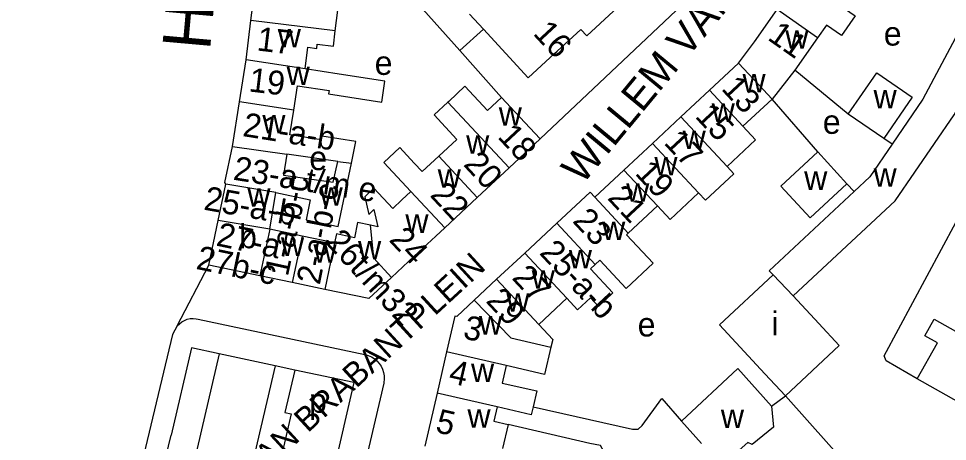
# Model space of a CAD drawing. Extents: x 161141 to 163125, y 381621 to 383200.
# Drawn here: x 161833.9 to 161989.1, y 382642.8 to 382713.4 of the extents above; entities that cross this region are included whole.
import ezdxf

# ---------------------------------------------------------------- set-up
doc = ezdxf.new("R2010")
doc.units = 0
for name, color, linetype in [('BLT_Basislijn', 7, 'Continuous'), ('BLT_Bebouwing', 7, 'Continuous'), ('BLT_Centroide', 7, 'Continuous'), ('BLT_Huisnummer', 7, 'Continuous'), ('BLT_Huisnummer_ tussenligend', 7, 'Continuous'), ('BLT_Huisnummer_reeks', 7, 'Continuous'), ('BLT_Onderverdeling_panden', 7, 'Continuous'), ('BLT_Straatnaam', 7, 'Continuous'), ('BLT_Straatnaam_hoofdweg', 7, 'Continuous'), ('BLT_Straatnaam_verkleind', 7, 'Continuous'), ('BLT_Vlakafsluiter', 7, 'Continuous')]:
    doc.layers.add(name, color=color, linetype=linetype)

msp = doc.modelspace()

# ---------------------------------------------------------------- linework, layer by layer
at = {"layer": 'BLT_Basislijn'}
for p, q in [((161911.55, 382711.58), (161907.64, 382708.03)), ((161914.6, 382700.2), (161907.64, 382708.03)), ((161967.41, 382691.09), (161959.78, 382699.92)), ((161973.5, 382684.5), (161972.3, 382685.79)), ((161863.88, 382663.17), (161891.76, 382657.28)), ((161859.62, 382660.62), (161845.28, 382601.11)), ((161860.37, 382662.05), (161859.62, 382660.62)), ((161867.38, 382657.4), (161856.76, 382611.46)), ((161876.78, 382655.39), (161867.38, 382657.4)), ((161876.78, 382655.39), (161871.42, 382632.79)), ((161880.04, 382654.69), (161876.78, 382655.39)), ((161889.89, 382652.59), (161880.04, 382654.69)), ((161894.9, 382652.48), (161884.52, 382608.41)), ((161959.69, 382648.67), (161962, 382650.4)), ((161858.52, 382640.17), (161859.37, 382643.82))]:
    msp.add_line(p, q, dxfattribs=at)
for points in [[(161921.05, 382693.28), (161946.73, 382717.54), (161971.38, 382753.92)], [(161892.98, 382723.59), (161900, 382716.62), (161907.64, 382708.03)], [(161984.01, 382653.23), (161978.86, 382656.23), (161978.54, 382657.06), (162004.85, 382706.01)], [(161972.52, 382697.39), (161963.6, 382704.75)], [(161979.85, 382692.38), (161978.48, 382693.33)], [(161860.37, 382662.05), (161860.75, 382662.41), (161861.15, 382662.73), (161861.59, 382662.98), (161862.07, 382663.17), (161862.56, 382663.27), (161863.07, 382663.3), (161863.58, 382663.24), (161863.88, 382663.17)], [(161867.38, 382657.4), (161862.81, 382658.38), (161859.37, 382643.82)], [(161891.76, 382657.28), (161892.31, 382657.13), (161892.83, 382656.9), (161893.31, 382656.6), (161893.75, 382656.23), (161894.13, 382655.81), (161894.45, 382655.34), (161894.7, 382654.82), (161894.87, 382654.28), (161894.97, 382653.72), (161894.99, 382653.15), (161894.93, 382652.59), (161894.9, 382652.48)], [(161880.04, 382654.69), (161878.39, 382647.59), (161879.43, 382647.36), (161877.65, 382639.67)], [(161889.89, 382652.59), (161886.44, 382637.65)], [(161919.86, 382648.53), (161936.46, 382644.81), (161937.42, 382644.82), (161938.06, 382645.42), (161941.35, 382649.93), (161944.66, 382646.17)], [(161962, 382650.4), (161976.51, 382634.13), (161980.81, 382636.76)], [(161932.84, 382633.92), (161933.95, 382637.02), (161931.1, 382642.12), (161929.34, 382642.43), (161915.68, 382645.61)]]:
    msp.add_lwpolyline(points, dxfattribs=at)
at = {"layer": 'BLT_Bebouwing'}
for p, q in [((161872.72, 382713.05), (161873.59, 382720.12)), ((161956.87, 382709.48), (161960.66, 382714.88)), ((161909.25, 382714.07), (161911.55, 382711.58)), ((161954.16, 382705.93), (161956.87, 382709.48)), ((161967.39, 382710.14), (161963.6, 382704.75)), ((161870.81, 382699.47), (161871.92, 382706.48)), ((161949.32, 382701.41), (161954.16, 382705.93)), ((161963.6, 382704.75), (161959.78, 382699.92)), ((161972.52, 382697.39), (161977.26, 382704.32)), ((161977.26, 382704.32), (161983.21, 382700.26)), ((161949.32, 382701.41), (161944.55, 382696.95)), ((161905.75, 382699.54), (161905.63, 382699.43)), ((161959.78, 382699.92), (161954.92, 382695.39)), ((161983.21, 382700.26), (161978.48, 382693.33)), ((161944.55, 382696.95), (161939.79, 382692.51)), ((161978.48, 382693.33), (161972.52, 382697.39)), ((161921.05, 382693.28), (161915.86, 382688.44)), ((161939.79, 382692.51), (161935.04, 382688.07)), ((161887.25, 382689.52), (161878.71, 382690.72)), ((161961.24, 382685.39), (161967.41, 382691.09)), ((161967.41, 382691.09), (161972.3, 382685.79)), ((161915.86, 382688.44), (161910.53, 382683.48)), ((161935.04, 382688.07), (161930.18, 382683.53)), ((161867.26, 382679.67), (161868.53, 382685.73)), ((161966.13, 382680.09), (161961.24, 382685.39)), ((161972.3, 382685.79), (161966.13, 382680.09)), ((161875.87, 382678.22), (161876.9, 382684.32)), ((161899.44, 382684.49), (161897.93, 382683.09)), ((161910.53, 382683.48), (161905.1, 382678.43)), ((161940.64, 382682.08), (161935.76, 382677.54)), ((161865.69, 382672.21), (161867.26, 382679.67)), ((161923.8, 382679.21), (161918.45, 382674.22)), ((161881.28, 382677.06), (161875.87, 382678.22)), ((161905.1, 382678.43), (161903.58, 382677.02)), ((161886.69, 382675.9), (161881.28, 382677.06)), ((161903.58, 382677.02), (161903.58, 382677.02)), ((161918.45, 382674.22), (161913.76, 382669.86)), ((161874.2, 382670.42), (161865.69, 382672.21)), ((161879.62, 382669.29), (161874.2, 382670.42)), ((161913.76, 382669.86), (161909.99, 382666.34)), ((161885.04, 382668.15), (161879.62, 382669.29)), ((161925.49, 382666.68), (161920.8, 382662.3)), ((161905.41, 382657.74), (161903.81, 382650.85)), ((161903.81, 382650.85), (161901.76, 382642)), ((161913.84, 382648.55), (161913.29, 382646.16)), ((161913.29, 382646.16), (161915.68, 382645.61)), ((161915.68, 382645.61), (161914.75, 382641.61)), ((161944.66, 382646.17), (161948, 382642.41))]:
    msp.add_line(p, q, dxfattribs=at)
for points in [[(161886.79, 382711.32), (161887.21, 382714.74), (161882.92, 382715.26), (161883.19, 382717.45)], [(161928.84, 382710.46), (161933.28, 382714.57), (161933.68, 382715.01)], [(161971.18, 382715.53), (161973.69, 382713.82), (161971.37, 382710.53), (161968.89, 382712.27), (161967.39, 382710.14)], [(161871.92, 382706.48), (161872.72, 382713.05)], [(161991.75, 382712.66), (161985, 382699.88), (161979.85, 382692.38)], [(161881.79, 382704.96), (161882.22, 382708.57), (161883.7, 382708.39), (161883.79, 382709.09), (161886.48, 382708.76), (161886.79, 382711.32)], [(161911.55, 382711.58), (161919.06, 382703.48)], [(161923.43, 382707.53), (161923.89, 382707.9), (161927.83, 382711.55)], [(161927.83, 382711.55), (161928.84, 382710.46)], [(161963.29, 382667.06), (161980.34, 382682.94), (161990.19, 382697.3), (161996.85, 382709.9)], [(161919.06, 382703.48), (161923.43, 382707.53)], [(161879.86, 382698.05), (161880.51, 382702.16), (161885.79, 382701.33), (161885.7, 382700.78), (161894.56, 382699.38), (161895.11, 382702.91), (161887.45, 382704.09), (161881.79, 382704.96)], [(161914.6, 382700.2), (161912.23, 382697.99), (161908.45, 382702.05), (161905.75, 382699.54)], [(161869.62, 382691.99), (161870.81, 382699.47)], [(161905.63, 382699.43), (161903.3, 382697.28), (161907.1, 382693.2), (161904.09, 382690.39)], [(161921.05, 382693.28), (161917.64, 382696.93), (161914.6, 382700.2)], [(161889.53, 382689.2), (161890.24, 382692.83), (161884.54, 382693.73), (161884.44, 382693.11), (161879.21, 382693.93), (161879.86, 382698.05)], [(161954.92, 382695.39), (161957.03, 382693.11), (161952.27, 382688.68)], [(161868.53, 382685.73), (161868.33, 382685.98), (161869.62, 382691.99)], [(161904.09, 382690.39), (161901.32, 382687.81), (161900, 382689.23), (161897.58, 382691.83), (161894.92, 382689.35), (161899.44, 382684.49)], [(161979.85, 382692.38), (161976.11, 382686.93), (161973.5, 382684.5)], [(161878.71, 382690.72), (161878.16, 382687.21), (161886.46, 382686.03), (161887.25, 382689.52)], [(161876.9, 382684.32), (161882.63, 382683.09), (161881.92, 382679.79), (161887.26, 382678.65), (161889.53, 382689.2)], [(161952.27, 382688.68), (161953.4, 382687.47), (161948.65, 382683.03), (161947.51, 382684.25)], [(161897.93, 382683.09), (161896.42, 382681.68), (161893.27, 382685.06), (161891.72, 382683.61), (161892.4, 382680.66), (161893.27, 382681.47), (161893.93, 382678.6), (161892.71, 382678.86)], [(161930.18, 382683.53), (161929.39, 382684.41), (161923.8, 382679.21)], [(161947.51, 382684.25), (161942.75, 382679.81), (161940.64, 382682.08)], [(161973.5, 382684.5), (161959.3, 382671.28), (161959.96, 382670.57)], [(161892.71, 382678.86), (161890.54, 382679.33), (161890, 382676.78)], [(161890, 382676.78), (161887.02, 382677.41), (161886.69, 382675.9)], [(161903.58, 382677.02), (161900, 382673.68), (161896.18, 382670.13)], [(161935.76, 382677.54), (161935.48, 382677.28), (161939.92, 382672.52), (161935.43, 382668.32), (161931.01, 382673.05), (161930.23, 382672.33)], [(161930.23, 382672.33), (161929.45, 382671.6), (161933.2, 382667.59), (161930.78, 382665.32), (161929.43, 382666.76), (161927.28, 382664.76), (161925.49, 382666.68)], [(161896.18, 382670.13), (161892.4, 382666.61), (161885.04, 382668.15)], [(161959.96, 382670.57), (161951, 382662.22), (161958.6, 382654.06), (161962, 382650.4)], [(161962, 382650.4), (161971, 382658.78), (161967.59, 382662.44), (161963.29, 382667.06)], [(161909.99, 382666.34), (161907.09, 382663.64), (161906.79, 382663.71), (161905.41, 382657.74)], [(161920.8, 382662.3), (161923.13, 382659.8), (161922.83, 382658.5)], [(161984.01, 382653.23), (161987.4, 382659.25), (161985.32, 382660.42), (161986.86, 382663.16), (161995.36, 382658.38)], [(161922.83, 382658.5), (161921.78, 382653.96), (161915.38, 382655.43)], [(161915.38, 382655.43), (161914.71, 382652.52), (161920.49, 382651.25), (161919.86, 382648.53)], [(161944.66, 382646.17), (161954.06, 382654.95), (161959.69, 382648.67)], [(161995.24, 382646.9), (161991.02, 382649.28), (161984.01, 382653.23)], [(161919.86, 382648.53), (161919.56, 382647.23), (161913.84, 382648.55)], [(161959.69, 382648.67), (161960.01, 382645.14), (161956.47, 382642.27), (161955.72, 382642.62), (161951.31, 382638.7)]]:
    msp.add_lwpolyline(points, dxfattribs=at)
at = {"layer": 'BLT_Onderverdeling_panden'}
for p, q in [((161967.39, 382710.14), (161960.66, 382714.88)), ((161886.79, 382711.32), (161872.72, 382713.05)), ((161881.79, 382704.96), (161871.92, 382706.48)), ((161949.32, 382701.41), (161954.92, 382695.39)), ((161879.86, 382698.05), (161870.81, 382699.47)), ((161905.63, 382699.43), (161915.86, 382688.44)), ((161944.55, 382696.95), (161952.27, 382688.68)), ((161869.62, 382691.99), (161878.71, 382690.72)), ((161939.79, 382692.51), (161947.51, 382684.25)), ((161904.09, 382690.39), (161910.53, 382683.48)), ((161887.25, 382689.52), (161889.53, 382689.2)), ((161935.04, 382688.07), (161940.64, 382682.08)), ((161876.9, 382684.32), (161868.53, 382685.73)), ((161899.44, 382684.49), (161905.1, 382678.43)), ((161930.18, 382683.53), (161935.76, 382677.54)), ((161875.87, 382678.22), (161867.26, 382679.67)), ((161930.23, 382672.33), (161923.8, 382679.21)), ((161875.87, 382678.22), (161874.2, 382670.42)), ((161881.28, 382677.06), (161879.62, 382669.29)), ((161886.69, 382675.9), (161885.04, 382668.15)), ((161925.49, 382666.68), (161918.45, 382674.22)), ((161920.8, 382662.3), (161913.76, 382669.86)), ((161959.96, 382670.57), (161963.29, 382667.06)), ((161915.38, 382655.43), (161905.41, 382657.74)), ((161913.84, 382648.55), (161903.81, 382650.85))]:
    msp.add_line(p, q, dxfattribs=at)
for points in [[(161954.16, 382705.93), (161957.58, 382702.28), (161959.78, 382699.92)], [(161896.18, 382670.13), (161893.23, 382673.35), (161892.71, 382678.86)], [(161909.99, 382666.34), (161916.11, 382660.06), (161922.83, 382658.5)]]:
    msp.add_lwpolyline(points, dxfattribs=at)
at = {"layer": 'BLT_Vlakafsluiter'}
msp.add_line((161860.37, 382662.05), (161865.69, 382672.21), dxfattribs=at)

# ---------------------------------------------------------------- texts
at = {"layer": 'BLT_Centroide'}
for s, p in [('e', (161978.45, 382708.85)), ('w', (161877.2, 382708.56)), ('w', (161962, 382708.33)), ('e', (161893.39, 382703.96)), ('w', (161878.68, 382702.25)), ('w', (161954.84, 382701.06)), ('w', (161976.74, 382698.35)), ('w', (161914.12, 382695.5)), ('w', (161949.69, 382696.12)), ('w', (161874.62, 382694.22)), ('e', (161968.26, 382694.12)), ('w', (161944.84, 382691.59)), ('w', (161908.67, 382690.81)), ('e', (161882.47, 382688.07)), ('w', (161940.12, 382687.2)), ('w', (161903.92, 382685.12)), ('w', (161965.15, 382684.77)), ('w', (161976.74, 382685.31)), ('w', (161935.41, 382682.8)), ('w', (161872.12, 382681.97)), ('w', (161884.19, 382682.12)), ('b', (161870.73, 382675.03)), ('w', (161898.52, 382677.59)), ('w', (161931.39, 382676.38)), ('w', (161877.73, 382673.75)), ('w', (161890.61, 382673.16)), ('w', (161883.16, 382672.59)), ('w', (161925.83, 382671.67)), ('w', (161919.62, 382668.27)), ('w', (161915.39, 382664.44)), ('w', (161910.82, 382660.62)), ('i', (161959.67, 382660.47)), ('e', (161937.33, 382660.3)), ('w', (161909.49, 382652.69)), ('p', (161882.42, 382647.57)), ('w', (161908.89, 382645.06)), ('w', (161951.23, 382645.01))]:
    msp.add_text(s, height=4, dxfattribs=at).set_placement(p)
at = {"layer": 'BLT_Huisnummer'}
for s, rotation, p in [('17', 353.2094, (161873.59, 382708.05)), ('11', 324.9381, (161958.86, 382709.94)), ('13', 312.9741, (161951.17, 382701.57)), ('18', 312.9852, (161913.78, 382693.55)), ('17', 312.9747, (161941.57, 382692.54)), ('22', 312.9832, (161902.48, 382683.81)), ('21', 312.9753, (161932.15, 382683.31)), ('29', 312.9617, (161911.83, 382666.13)), ('3', 347.0553, (161907.98, 382660.02)), ('5', 347.0411, (161903.39, 382644.36))]:
    msp.add_text(s, height=4, rotation=rotation, dxfattribs=at).set_placement(p)
at = {"layer": 'BLT_Huisnummer_ tussenligend'}
for s, rotation, p in [('19', 353.2094, (161872.24, 382701.21)), ('15', 312.9741, (161946.78, 382696.95)), ('20', 312.9852, (161908.08, 382688.92)), ('19', 312.9747, (161936.73, 382687.45)), ('23', 312.9753, (161926.31, 382679.48)), ('24', 312.9832, (161895.65, 382676.33)), ('27', 313.054, (161916.17, 382669.99)), ('4', 347.0385, (161905.59, 382652.6))]:
    msp.add_text(s, height=4, rotation=rotation, dxfattribs=at).set_placement(p)
at = {"layer": 'BLT_Huisnummer_reeks'}
for s, rotation, p in [('16', 312.8276, (161919.71, 382710.79)), ('21-a-b', 350.9342, (161871.2, 382693.76)), ('23-a t/m e', 350.9342, (161869.61, 382686.48)), ('1-a-b-c', 77.708, (161878.87, 382670.2)), ('2-a-b-c', 78.9214, (161884.21, 382668.79)), ('25-a-b', 349.9342, (161864.69, 382681.48)), ('27-a', 348.1658, (161866.75, 382675.49)), ('26t/m32', 312.5967, (161885.02, 382675.96)), ('25-a-b', 313.054, (161920.77, 382674.16)), ('27b-c', 348.1658, (161863.4, 382671.6))]:
    msp.add_text(s, height=4, rotation=rotation, dxfattribs=at).set_placement(p)
at = {"layer": 'BLT_Straatnaam'}
msp.add_text('WILLEM VAN HORNESTRAAT', height=5, rotation=50.3955, dxfattribs=at).set_placement((161928.08, 382685.49))
at = {"layer": 'BLT_Straatnaam_hoofdweg'}
msp.add_text('HERTOGSTRAAT', height=7.9999, rotation=84.9196, dxfattribs=at).set_placement((161865.87, 382707.94))
at = {"layer": 'BLT_Straatnaam_verkleind'}
msp.add_text('HERTOG HENDRIK VAN BRABANTPLEIN', height=4, rotation=42.6139, dxfattribs=at).set_placement((161836.28, 382601.85))

doc.saveas('drawing.dxf')
